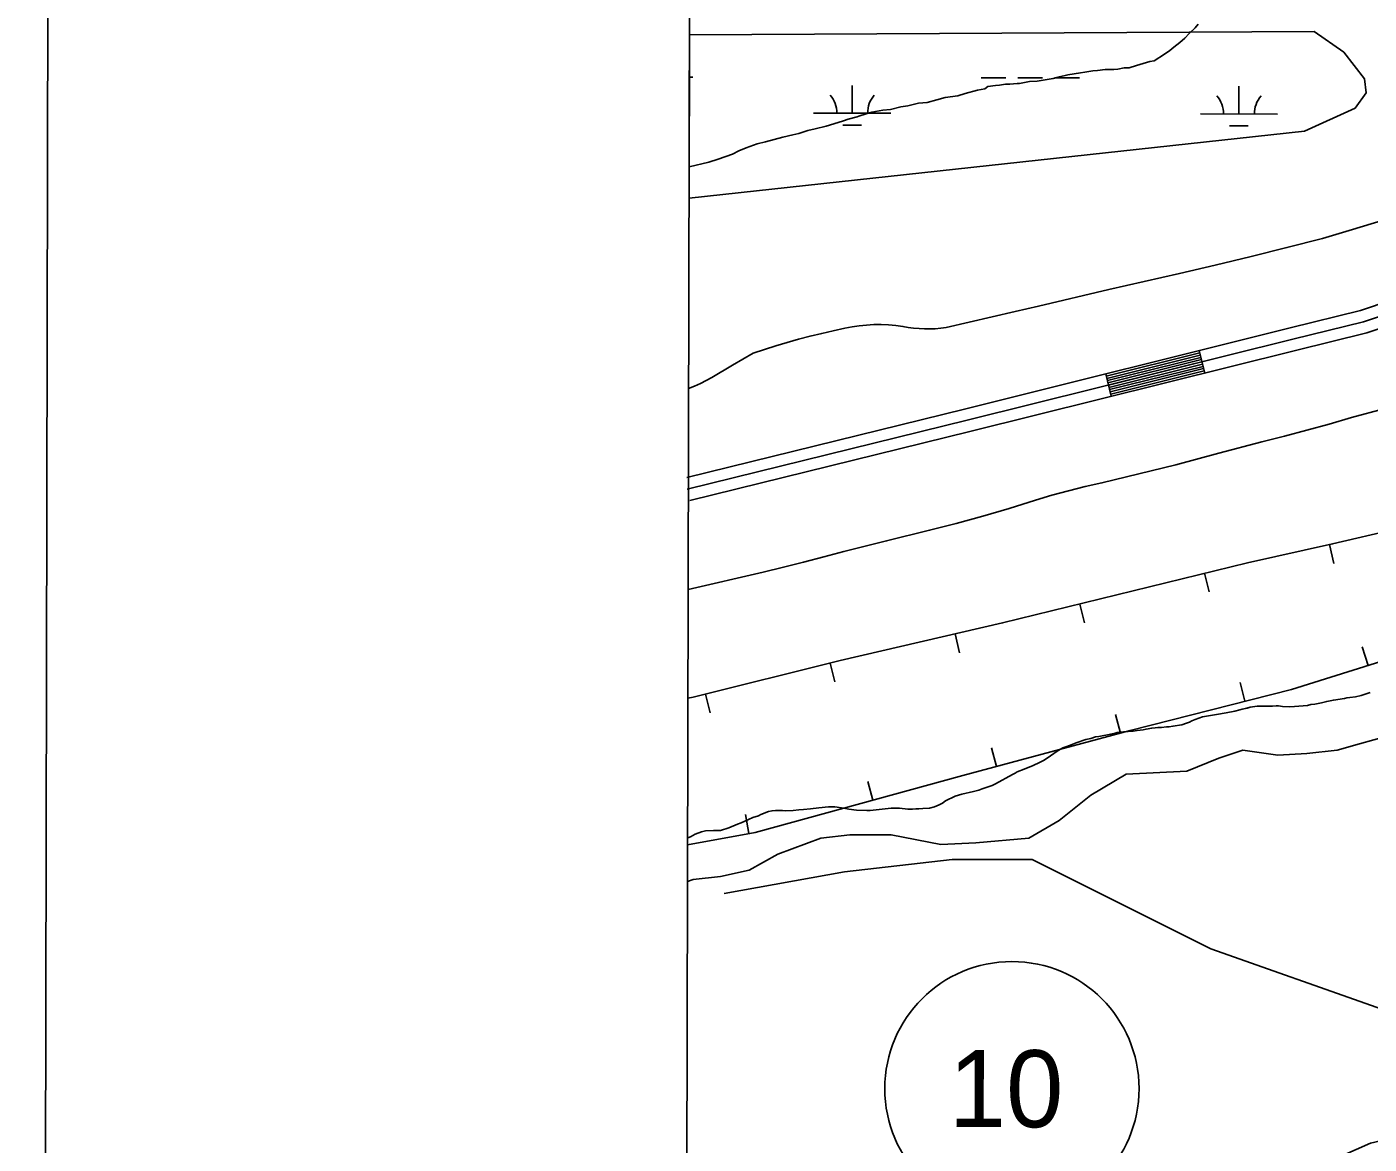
# Model space of a CAD drawing. Extents: x 3187622 to 3225504, y 800805 to 826213.
# Drawn here: x 3190957 to 3192699, y 814067 to 815518 of the extents above; entities that cross this region are included whole.
import ezdxf

# ---------------------------------------------------------------- set-up
doc = ezdxf.new("R2010")
doc.units = 0
for name, color, linetype in [('V-ANNO-SYMB', 7, 'Continuous'), ('V-BORW-LINE', 7, 'Continuous'), ('V-GRID-FRAM', 7, 'Continuous'), ('V-LEVE-TOET', 7, 'Continuous'), ('V-ROAD-CNTR', 7, 'Continuous'), ('V-ROAD-IDEN', 7, 'Continuous'), ('V-SITE-VEGE', 7, 'Continuous'), ('V-TOPO-SHOR', 7, 'Continuous'), ('V-WETL-SWMP', 7, 'Continuous')]:
    doc.layers.add(name, color=color, linetype=linetype)

msp = doc.modelspace()

# ---------------------------------------------------------------- linework, layer by layer
at = {"layer": 'V-ANNO-SYMB'}
msp.add_lwpolyline([(3190956.7, 802082.5), (3224039.9, 802015.1), (3224086.5, 824931.7), (3191003.4, 824999), (3190956.7, 802082.5)], dxfattribs=at)
at = {"layer": 'V-BORW-LINE'}
for p, q in [((3192647.5, 814845.5), (3192652.9, 814821.1)), ((3192485.2, 814808.3), (3192491.1, 814784)), ((3192323.4, 814768.4), (3192329.4, 814744.1)), ((3192161.4, 814729.5), (3192167.1, 814705.1)), ((3192697.5, 814688.7), (3192690, 814712.6)), ((3191999.2, 814691.7), (3192005.2, 814667.4)), ((3192537.6, 814642.1), (3192531.4, 814666.4)), ((3191837.5, 814651.4), (3191843.5, 814627.1)), ((3192376.2, 814600.8), (3192369.7, 814624.9)), ((3192215.4, 814557.5), (3192208.9, 814581.6)), ((3192054.6, 814513.7), (3192048, 814537.8)), ((3191893.8, 814470.4), (3191889.3, 814495))]:
    msp.add_line(p, q, dxfattribs=at)
msp.add_lwpolyline([(3191814.2, 814455.9), (3191902.1, 814471.9), (3192171.5, 814545.7), (3192388.7, 814604.1), (3192598.2, 814657.6), (3192729, 814698.6), (3192843.8, 814729.2), (3192995.1, 814792.4), (3193129.4, 814862.3), (3193155.2, 814871.4), (3193164.1, 814913.8), (3193158.3, 814952.1), (3193132.1, 815015.1), (3193105.1, 815023), (3192921.2, 814941.9), (3192817.2, 814887), (3192733, 814865.4), (3192651.4, 814846.4), (3192541.1, 814822), (3192223.2, 814743.8), (3192012.3, 814694.9), (3191821.4, 814647.4), (3191814.6, 814646)], dxfattribs=at)
at = {"layer": 'V-GRID-FRAM'}
msp.add_lwpolyline([(3191838.8, 824434.1), (3223248.6, 824370.1), (3223219.5, 806183.5), (3191793.9, 806247.5), (3191838.8, 824434.1)], dxfattribs=at)
at = {"layer": 'V-LEVE-TOET'}
for points in [[(3192715.7, 815266.4), (3192677.1, 815254.5), (3192638.4, 815243.2), (3192592.1, 815231.3), (3192545.7, 815219.7), (3192499.2, 815208.4), (3192452.6, 815197.6), (3192361, 815176.7), (3192269.6, 815155.3), (3192239.6, 815148.3), (3192209.7, 815141.3), (3192179.7, 815134.4), (3192149.7, 815127.5), (3192142.8, 815126.6), (3192135.8, 815125.9), (3192128.8, 815125.6), (3192121.7, 815125.6), (3192114.7, 815126), (3192107.6, 815126.6), (3192100.7, 815127.6), (3192093.8, 815128.8), (3192084.4, 815130.1), (3192075, 815130.9), (3192065.5, 815131.3), (3192056, 815131.2), (3192046.6, 815130.6), (3192037.1, 815129.6), (3192027.8, 815128.2), (3192018.5, 815126.4), (3192003.4, 815123.2), (3191988.3, 815119.8), (3191973.3, 815116.2), (3191958.4, 815112.2), (3191943.5, 815108), (3191928.7, 815103.6), (3191914.1, 815098.8), (3191899.4, 815093.9), (3191872.4, 815078.6), (3191845.7, 815062.7), (3191838.4, 815058.6), (3191830.9, 815054.8), (3191823.2, 815051.4), (3191815.6, 815048.4)], [(3192718.1, 815021.7), (3192676, 815010.5), (3192647.1, 815002.1), (3192618, 814994.1), (3192588.8, 814986.5), (3192559.6, 814979.1), (3192503.8, 814964.1), (3192447.9, 814949.2), (3192400, 814937.5), (3192352, 814925.7), (3192330.3, 814920.9), (3192308.7, 814915.5), (3192287.2, 814909.6), (3192265.9, 814903.1), (3192231.8, 814892.4), (3192197.4, 814882.3), (3192162.9, 814872.9), (3192128.3, 814864.2), (3192072.6, 814850.4), (3192016.9, 814836.7), (3191990.9, 814829.5), (3191964.8, 814822.6), (3191938.7, 814816.1), (3191912.5, 814809.8), (3191815, 814787.1)]]:
    msp.add_lwpolyline(points, dxfattribs=at)
at = {"layer": 'V-ROAD-CNTR'}
for p, q in [((3192485.4, 815068.3), (3192478.2, 815097.4)), ((3192364.1, 815038.1), (3192356.9, 815067.2))]:
    msp.add_line(p, q, dxfattribs=at)
for points in [[(3195516.8, 816972.7), (3195423.7, 816920.8), (3195276.3, 816845.7), (3195248.6, 816831.9), (3195182.3, 816791.4), (3194969.8, 816648.3), (3194795.9, 816503.9), (3194722.5, 816437.3), (3194647.3, 816376.2), (3194508.7, 816281.8), (3193689.1, 815729.3), (3193168.6, 815374.8), (3193128.6, 815352.4), (3193024.6, 815289.5), (3192907.8, 815228.8), (3192804.5, 815188.9), (3192687.5, 815149.4), (3192596.2, 815126.8), (3192173.5, 815021.6)], [(3195524.4, 816959.8), (3195430.7, 816907.6), (3195283, 816832.3), (3195255.8, 816818.8), (3195190.4, 816778.8), (3194978.8, 816636.3), (3194805.8, 816492.6), (3194732.3, 816425.9), (3194656.3, 816364.1), (3194517.1, 816269.4), (3193697.5, 815716.9), (3193176.5, 815362.1), (3193136.2, 815339.5), (3193032, 815276.4), (3192913.9, 815215.1), (3192809.6, 815174.8), (3192691.7, 815135), (3192599.8, 815112.2), (3192177.2, 815007)], [(3193256.1, 815398.2), (3193184.4, 815349.3), (3193143.7, 815326.5), (3193039.3, 815263.3), (3192920.1, 815201.4), (3192814.7, 815160.7), (3192695.9, 815120.6), (3192603.4, 815097.6), (3192180.8, 814992.5)], [(3192478.9, 815094.5), (3192357.6, 815064.3)], [(3192479.6, 815091.6), (3192358.3, 815061.4)], [(3192480.4, 815088.7), (3192359.1, 815058.5)], [(3192481.1, 815085.7), (3192359.8, 815055.6)], [(3192481.8, 815082.8), (3192360.5, 815052.7)], [(3192482.5, 815079.9), (3192361.2, 815049.7)], [(3192483.3, 815077), (3192362, 815046.8)], [(3192484, 815074.1), (3192362.7, 815043.9)], [(3192484.7, 815071.2), (3192363.4, 815041)], [(3192173.6, 815021.6), (3191813.2, 814932.7)], [(3192177.2, 815007), (3191813.8, 814917.4)], [(3192180.8, 814992.5), (3191817.4, 814902.8)]]:
    msp.add_lwpolyline(points, dxfattribs=at)
at = {"layer": 'V-ROAD-IDEN'}
msp.add_circle((3192235.2, 814139.1), 165, dxfattribs=at)
at = {"layer": 'V-SITE-VEGE'}
for p, q in [((3191816.3, 815335.9), (3191816.8, 815528.1)), ((3192472.9, 815516.7), (3192465.4, 815509.4)), ((3192476.9, 815521.2), (3192472.9, 815516.7)), ((3192453.2, 815497.7), (3192445.2, 815491.6)), ((3192459.6, 815503.3), (3192453.2, 815497.7)), ((3192465.4, 815509.4), (3192459.6, 815503.3)), ((3192433.1, 815482.2), (3192419.9, 815473.9)), ((3192440, 815487.2), (3192433.1, 815482.2)), ((3192445.2, 815491.6), (3192440, 815487.2)), ((3192324.2, 815458), (3192307.7, 815455.5)), ((3192329.9, 815459), (3192324.2, 815458)), ((3192340.1, 815460.6), (3192329.9, 815459)), ((3192346.4, 815461), (3192340.1, 815460.6)), ((3192356.1, 815462.5), (3192346.4, 815461)), ((3192367.4, 815462.3), (3192356.1, 815462.5)), ((3192372.5, 815462.8), (3192367.4, 815462.3)), ((3192381.1, 815464.4), (3192372.5, 815462.8)), ((3192387.3, 815464.8), (3192381.1, 815464.4)), ((3192397, 815467.5), (3192387.3, 815464.8)), ((3192414.2, 815472.9), (3192397, 815467.5)), ((3192419.9, 815473.9), (3192414.2, 815472.9)), ((3192204.1, 815440.2), (3192200, 815437.5)), ((3192213.7, 815441.8), (3192204.1, 815440.2)), ((3192218.9, 815442.3), (3192213.7, 815441.8)), ((3192226.8, 815443.3), (3192218.9, 815442.3)), ((3192232.5, 815443.2), (3192226.8, 815443.3)), ((3192242.2, 815444.1), (3192232.5, 815443.2)), ((3192245, 815444.1), (3192242.2, 815444.1)), ((3192258.1, 815446.7), (3192245, 815444.1)), ((3192267.8, 815447.1), (3192258.1, 815446.7)), ((3192275.8, 815448.6), (3192267.8, 815447.1)), ((3192288.9, 815450.7), (3192275.8, 815448.6)), ((3192296.8, 815452.8), (3192288.9, 815450.7)), ((3192307.7, 815455.5), (3192296.8, 815452.8)), ((3192137.9, 815423.2), (3192125.3, 815419.5)), ((3192148.7, 815425.9), (3192137.9, 815423.2)), ((3192165.2, 815428.4), (3192148.7, 815425.9)), ((3192174.4, 815431.1), (3192165.2, 815428.4)), ((3192190.4, 815435.4), (3192174.4, 815431.1)), ((3192200, 815437.5), (3192190.4, 815435.4)), ((3192053.6, 815407.1), (3192046.2, 815405)), ((3192067.8, 815409.7), (3192053.6, 815407.1)), ((3192077.5, 815410.7), (3192067.8, 815409.7)), ((3192091.2, 815413.9), (3192077.5, 815410.7)), ((3192100.3, 815415.4), (3192091.2, 815413.9)), ((3192114, 815418.6), (3192100.3, 815415.4)), ((3192125.3, 815419.5), (3192114, 815418.6)), ((3191994.2, 815388.9), (3191979.9, 815385.2)), ((3192003.9, 815392.1), (3191994.2, 815388.9)), ((3192016.5, 815395.9), (3192003.9, 815392.1)), ((3192022.8, 815398), (3192016.5, 815395.9)), ((3192034.2, 815401.2), (3192022.8, 815398)), ((3192036.4, 815401.8), (3192034.2, 815401.2)), ((3192046.2, 815405), (3192036.4, 815401.8)), ((3191937.7, 815374.6), (3191915.5, 815368.7)), ((3191950.8, 815377.7), (3191937.7, 815374.6)), ((3191958.8, 815379.3), (3191950.8, 815377.7)), ((3191970.2, 815383.1), (3191958.8, 815379.3)), ((3191979.9, 815385.2), (3191970.2, 815383.1)), ((3191880.6, 815356.8), (3191872.6, 815352.4)), ((3191890.4, 815360.6), (3191880.6, 815356.8)), ((3191904.6, 815366.1), (3191890.4, 815360.6)), ((3191915.5, 815368.7), (3191904.6, 815366.1)), ((3191841.8, 815342.2), (3191816.3, 815335.9)), ((3191853.8, 815345.9), (3191841.8, 815342.2)), ((3191872.6, 815352.4), (3191853.8, 815345.9)), ((3192628.2, 814638.3), (3192636.8, 814640.1)), ((3192636.8, 814640.1), (3192643.9, 814641.9)), ((3192643.9, 814641.9), (3192648.2, 814642.6)), ((3192648.2, 814642.6), (3192652.4, 814643.6)), ((3192652.4, 814643.6), (3192666.7, 814645.9)), ((3192666.7, 814645.9), (3192669.8, 814646.7)), ((3192669.8, 814646.7), (3192673.9, 814647)), ((3192673.9, 814647), (3192681.1, 814648)), ((3192681.1, 814648), (3192688.6, 814649.7)), ((3192688.6, 814649.7), (3192700.2, 814653.3)), ((3192477.6, 814620.3), (3192482.6, 814621.7)), ((3192482.6, 814621.7), (3192500.8, 814625.1)), ((3192500.8, 814625.1), (3192513.4, 814627.3)), ((3192513.4, 814627.3), (3192524.4, 814629.4)), ((3192524.4, 814629.4), (3192530.8, 814631.2)), ((3192530.8, 814631.2), (3192533.9, 814631.7)), ((3192533.9, 814631.7), (3192540.4, 814633.3)), ((3192540.4, 814633.3), (3192544.5, 814634.5)), ((3192544.5, 814634.5), (3192553.6, 814635.8)), ((3192553.6, 814635.8), (3192573.2, 814635.6)), ((3192573.2, 814635.6), (3192578, 814636.1)), ((3192578, 814636.1), (3192581.3, 814636.1)), ((3192581.3, 814636.1), (3192586.6, 814635.4)), ((3192586.6, 814635.4), (3192596.1, 814634.8)), ((3192596.1, 814634.8), (3192602.1, 814635.2)), ((3192602.1, 814635.2), (3192618.8, 814636.8)), ((3192618.8, 814636.8), (3192623, 814637.8)), ((3192623, 814637.8), (3192628.2, 814638.3)), ((3192392.3, 814603.4), (3192397.7, 814604)), ((3192397.7, 814604), (3192405.6, 814605.1)), ((3192405.6, 814605.1), (3192409.3, 814605.9)), ((3192409.3, 814605.9), (3192416.6, 814607.3)), ((3192416.6, 814607.3), (3192421.3, 814607.8)), ((3192421.3, 814607.8), (3192424.8, 814608.2)), ((3192424.8, 814608.2), (3192429.4, 814608.1)), ((3192429.4, 814608.1), (3192435.8, 814608.9)), ((3192435.8, 814608.9), (3192439.1, 814609)), ((3192439.1, 814609), (3192444.2, 814609.6)), ((3192444.2, 814609.6), (3192455.8, 814611.7)), ((3192455.8, 814611.7), (3192461.6, 814613.5)), ((3192461.6, 814613.5), (3192465.6, 814614.9)), ((3192465.6, 814614.9), (3192468.7, 814616.7)), ((3192468.7, 814616.7), (3192472.9, 814618.5)), ((3192472.9, 814618.5), (3192477.6, 814620.3)), ((3192309.9, 814584.7), (3192318.7, 814588.1)), ((3192318.7, 814588.1), (3192331.3, 814592.5)), ((3192331.3, 814592.5), (3192337.5, 814593.8)), ((3192337.5, 814593.8), (3192343.9, 814595.8)), ((3192343.9, 814595.8), (3192347.9, 814596.4)), ((3192347.9, 814596.4), (3192363.4, 814599.5)), ((3192363.4, 814599.5), (3192369, 814600.6)), ((3192369, 814600.6), (3192371.9, 814601.4)), ((3192371.9, 814601.4), (3192380, 814602.6)), ((3192380, 814602.6), (3192392.3, 814603.4)), ((3192686.2, 814586.8), (3192657.2, 814578.5)), ((3192723.5, 814597.2), (3192686.2, 814586.8)), ((3192281, 814568.3), (3192293.9, 814577.3)), ((3192293.9, 814577.3), (3192301.2, 814581.5)), ((3192301.2, 814581.5), (3192305, 814583.1)), ((3192305, 814583.1), (3192309.9, 814584.7)), ((3192534.8, 814578.5), (3192503.7, 814568.1)), ((3192580.5, 814572.3), (3192534.8, 814578.5)), ((3192617.8, 814574.4), (3192580.5, 814572.3)), ((3192657.2, 814578.5), (3192617.8, 814574.4)), ((3192242, 814550.3), (3192250.9, 814554.1)), ((3192250.9, 814554.1), (3192254, 814555.1)), ((3192254, 814555.1), (3192262.1, 814558.1)), ((3192262.1, 814558.1), (3192271.9, 814562.9)), ((3192271.9, 814562.9), (3192276.2, 814565.3)), ((3192276.2, 814565.3), (3192281, 814568.3)), ((3192462.3, 814551.5), (3192383.5, 814547.4)), ((3192503.7, 814568.1), (3192462.3, 814551.5)), ((3192209.6, 814532.9), (3192213.7, 814534.7)), ((3192213.7, 814534.7), (3192235.8, 814547.1)), ((3192235.8, 814547.1), (3192239.3, 814548.7)), ((3192239.3, 814548.7), (3192242, 814550.3)), ((3192383.5, 814547.4), (3192337.8, 814520.4)), ((3192149.2, 814512.9), (3192161.7, 814518.9)), ((3192161.7, 814518.9), (3192170.4, 814521.3)), ((3192170.4, 814521.3), (3192185.3, 814524.8)), ((3192185.3, 814524.8), (3192192.3, 814526.8)), ((3192192.3, 814526.8), (3192196.5, 814528.4)), ((3192196.5, 814528.4), (3192204.4, 814530.9)), ((3192204.4, 814530.9), (3192209.6, 814532.9)), ((3192337.8, 814520.4), (3192296.4, 814487.2)), ((3191919.1, 814498.9), (3191924, 814499.9)), ((3191924, 814499.9), (3191928.2, 814500.3)), ((3191928.2, 814500.3), (3191937.4, 814500.2)), ((3191937.4, 814500.2), (3191942, 814499.7)), ((3191942, 814499.7), (3191951.3, 814500.4)), ((3191951.3, 814500.4), (3191958.5, 814501.1)), ((3191958.5, 814501.1), (3191964.7, 814501.4)), ((3191964.7, 814501.4), (3191974, 814502.4)), ((3191974, 814502.4), (3191984.8, 814503.9)), ((3191984.8, 814503.9), (3191997, 814505.2)), ((3191997, 814505.2), (3192005.4, 814505)), ((3192005.4, 814505), (3192017, 814503.5)), ((3192017, 814503.5), (3192023.4, 814502.1)), ((3192023.4, 814502.1), (3192033.7, 814500.6)), ((3192033.7, 814500.6), (3192046.9, 814500.4)), ((3192046.9, 814500.4), (3192051.4, 814500.1)), ((3192051.4, 814500.1), (3192078.5, 814503.5)), ((3192078.5, 814503.5), (3192089.2, 814503.1)), ((3192089.2, 814503.1), (3192100.1, 814502.2)), ((3192100.1, 814502.2), (3192106.1, 814502.1)), ((3192106.1, 814502.1), (3192110.7, 814502.4)), ((3192110.7, 814502.4), (3192114.4, 814502.4)), ((3192114.4, 814502.4), (3192119.6, 814502.9)), ((3192119.6, 814502.9), (3192128.4, 814503.4)), ((3192128.4, 814503.4), (3192134.9, 814505.2)), ((3192134.9, 814505.2), (3192140.7, 814507.8)), ((3192140.7, 814507.8), (3192145.1, 814510)), ((3192145.1, 814510), (3192149.2, 814512.9)), ((3191867.6, 814477.9), (3191879.2, 814482.5)), ((3191879.2, 814482.5), (3191883.6, 814484.3)), ((3191883.6, 814484.3), (3191893.3, 814488.8)), ((3191893.3, 814488.8), (3191898.9, 814491)), ((3191898.9, 814491), (3191906.4, 814493.5)), ((3191906.4, 814493.5), (3191909.3, 814495.2)), ((3191909.3, 814495.2), (3191919.1, 814498.9)), ((3192296.4, 814487.2), (3192257, 814464.4)), ((3191814, 814408.3), (3191814.2, 814465)), ((3191814.2, 814465), (3191814.4, 814465)), ((3191814.4, 814465), (3191817.9, 814466.2)), ((3191817.9, 814466.2), (3191824.3, 814469.4)), ((3191824.3, 814469.4), (3191832.4, 814472.4)), ((3191832.4, 814472.4), (3191837.4, 814473.8)), ((3191837.4, 814473.8), (3191848.1, 814474.5)), ((3191848.1, 814474.5), (3191851.2, 814474.2)), ((3191851.2, 814474.2), (3191857, 814474.2)), ((3191857, 814474.2), (3191867.6, 814477.9)), ((3191987.4, 814464.4), (3191931.4, 814443.7)), ((3192024.7, 814468.6), (3191987.4, 814464.4)), ((3192078.6, 814468.6), (3192024.7, 814468.6)), ((3192142.9, 814456.1), (3192078.6, 814468.6)), ((3192257, 814464.4), (3192188.5, 814458.2)), ((3192188.5, 814458.2), (3192142.9, 814456.1)), ((3191931.4, 814443.7), (3191894.1, 814422.9)), ((3191856.8, 814414.6), (3191821.5, 814410.5)), ((3191894.1, 814422.9), (3191856.8, 814414.6)), ((3191821.5, 814410.5), (3191814, 814408.3))]:
    msp.add_line(p, q, dxfattribs=at)
msp.add_lwpolyline([(3192841.7, 814101.4), (3192903.9, 814113.8), (3192920.5, 814115.9), (3192939.2, 814120.1), (3192959.9, 814115.9), (3192972.4, 814107.6), (3192978.6, 814091), (3192978.6, 814072.3), (3192966.1, 814064), (3192883.2, 814053.7), (3192835.5, 814037.1), (3192731.8, 814001.8), (3192684.1, 813981.1), (3192628.1, 813985.2), (3192615.7, 814001.8), (3192615.7, 814016.3), (3192626.1, 814035), (3192648.9, 814045.4), (3192700.7, 814068.2)], close=True, dxfattribs=at)
at = {"layer": 'V-TOPO-SHOR'}
for points in [[(3192371.9, 814601.4), (3192380, 814602.6), (3192392.4, 814603.4), (3192397.7, 814604), (3192405.6, 814605.1), (3192409.3, 814605.9), (3192416.6, 814607.3), (3192421.3, 814607.8), (3192424.8, 814608.2), (3192429.4, 814608.1), (3192435.8, 814608.9), (3192439.1, 814609), (3192444.2, 814609.6), (3192455.8, 814611.7), (3192461.6, 814613.5), (3192465.6, 814614.9), (3192468.7, 814616.7), (3192472.9, 814618.5), (3192477.6, 814620.3), (3192482.6, 814621.7), (3192500.8, 814625.1), (3192513.4, 814627.3), (3192524.4, 814629.4), (3192530.8, 814631.2), (3192533.9, 814631.7), (3192540.3, 814633.3), (3192544.5, 814634.5), (3192553.6, 814635.8), (3192573.2, 814635.6), (3192578, 814636.1), (3192581.3, 814636.1), (3192586.6, 814635.4), (3192596.1, 814634.8), (3192602.1, 814635.2), (3192618.8, 814636.8), (3192623, 814637.8), (3192628.2, 814638.4), (3192636.8, 814640.1), (3192643.9, 814641.9), (3192648.2, 814642.6), (3192652.4, 814643.6), (3192666.7, 814645.9), (3192669.8, 814646.7), (3192673.9, 814647), (3192681.1, 814648), (3192688.6, 814649.7), (3192700.2, 814653.3)], [(3191814.2, 814465), (3191814.4, 814465), (3191817.9, 814466.2), (3191824.3, 814469.4), (3191832.4, 814472.4), (3191837.4, 814473.8), (3191848.1, 814474.5), (3191851.2, 814474.2), (3191857, 814474.2), (3191867.6, 814477.9), (3191879.2, 814482.5), (3191883.6, 814484.3), (3191893.3, 814488.8), (3191898.9, 814491), (3191906.4, 814493.5), (3191909.3, 814495.2), (3191919.1, 814498.9), (3191924, 814499.9), (3191928.2, 814500.3), (3191937.4, 814500.2), (3191942, 814499.7), (3191951.3, 814500.4), (3191958.5, 814501.1), (3191964.7, 814501.4), (3191974, 814502.4), (3191984.8, 814503.9), (3191997, 814505.2), (3192005.4, 814505), (3192017, 814503.5), (3192023.4, 814502.1), (3192033.7, 814500.6), (3192046.9, 814500.4), (3192051.4, 814500.1), (3192078.5, 814503.5), (3192089.2, 814503.1), (3192100.1, 814502.2), (3192106.1, 814502.1), (3192110.7, 814502.4), (3192114.4, 814502.4), (3192119.6, 814502.9), (3192128.4, 814503.4), (3192134.9, 814505.2), (3192140.7, 814507.8), (3192145.1, 814510), (3192149.2, 814512.9), (3192161.7, 814518.9), (3192170.4, 814521.3), (3192185.3, 814524.8), (3192192.3, 814526.8), (3192196.5, 814528.4), (3192204.4, 814530.9), (3192209.6, 814532.9), (3192213.7, 814534.7), (3192235.8, 814547.1), (3192239.3, 814548.7), (3192242, 814550.3), (3192250.9, 814554.1), (3192254, 814555.1), (3192262.1, 814558.1), (3192271.9, 814562.9), (3192276.2, 814565.3), (3192281, 814568.3), (3192293.9, 814577.3), (3192301.2, 814581.5), (3192305, 814583.1), (3192309.9, 814584.7), (3192318.7, 814588.1), (3192331.3, 814592.5), (3192337.5, 814593.8), (3192343.9, 814595.8), (3192347.9, 814596.4), (3192363.4, 814599.5), (3192369, 814600.6), (3192371.9, 814601.4)], [(3191861.9, 814392.5), (3192017.8, 814420.5), (3192157.7, 814436.5), (3192261.6, 814436.5), (3192349.6, 814392.5), (3192493.5, 814320.6), (3192709.4, 814244.6), (3192913.2, 814176.6)]]:
    msp.add_lwpolyline(points, dxfattribs=at)
at = {"layer": 'V-WETL-SWMP'}
for p, q in [((3191816.8, 815507.5), (3192627.7, 815511.8)), ((3192627.7, 815511.8), (3192666.2, 815485.1)), ((3191816.2, 815295.3), (3191816.8, 815507.5)), ((3192666.2, 815485.1), (3192692.6, 815450.2)), ((3191816.6, 815452.6), (3191821.2, 815452.6)), ((3192027.9, 815405.7), (3192028, 815441.7)), ((3192195.1, 815451.8), (3192227.1, 815451.7)), ((3192243.1, 815451.7), (3192275.1, 815451.6)), ((3192291.1, 815451.6), (3192323.1, 815451.5)), ((3192529.8, 815404.7), (3192529.9, 815440.7)), ((3192692.6, 815450.2), (3192695.1, 815432.1)), ((3192695.1, 815432.1), (3192680.6, 815412.1)), ((3191977.9, 815405.8), (3192077.9, 815405.6)), ((3192680.6, 815412.1), (3192615.1, 815382.3)), ((3192015.9, 815390.3), (3192039.9, 815390.3)), ((3192479.8, 815404.8), (3192579.8, 815404.6)), ((3192517.8, 815389.3), (3192541.8, 815389.2)), ((3192615.1, 815382.3), (3191816.2, 815295.3))]:
    msp.add_line(p, q, dxfattribs=at)
for centre, start, end in [((3191972.7, 815406.3), 359.1115, 40.6551), ((3192083.2, 815406.1), 139.1115, 180.6551), ((3192474.6, 815405.3), 359.1115, 40.6551), ((3192585.1, 815405), 139.1115, 180.6551)]:
    msp.add_arc(centre, 35.2, start, end, dxfattribs=at)

# ---------------------------------------------------------------- texts
at = {"layer": 'V-ROAD-IDEN'}
msp.add_text('10', height=100, rotation=359.7994, dxfattribs=at).set_placement((3192153.1, 814089.4))

doc.saveas('drawing.dxf')
